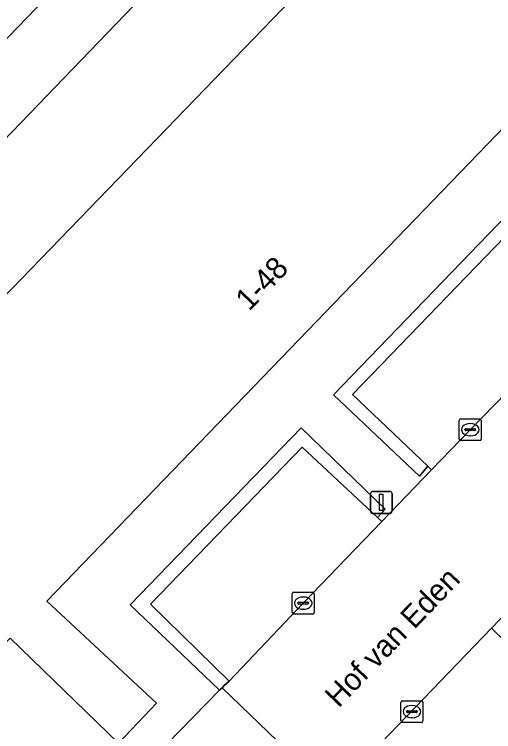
# Model space of a CAD drawing. Extents: x 160349 to 161355, y 381727 to 382854.
# Drawn here: x 161004.1 to 161025.99, y 382715.61 to 382748.36 of the extents above; entities that cross this region are included whole.
import ezdxf

# ---------------------------------------------------------------- set-up
doc = ezdxf.new("R2010")
doc.units = 0
for name, color, linetype in [('IMGEO_Erf', 7, 'Continuous'), ('IMGEO_Groenvoorziening', 7, 'Continuous'), ('IMGEO_Haag', 7, 'Continuous'), ('IMGEO_Kolk', 7, 'Continuous'), ('IMGEO_Lichtmast', 7, 'Continuous'), ('IMGEO_Openbare_ruimte_label', 7, 'Continuous'), ('IMGEO_Pand', 7, 'Continuous'), ('IMGEO_Pand_nummerreeks', 7, 'Continuous'), ('IMGEO_Parkeervlak_open', 7, 'Continuous'), ('IMGEO_Rijbaan_lokaal_open', 7, 'Continuous'), ('IMGEO_Voetpad_open', 7, 'Continuous')]:
    doc.layers.add(name, color=color, linetype=linetype)

msp = doc.modelspace()

# ---------------------------------------------------------------- linework, layer by layer
at = {"layer": 'IMGEO_Erf'}
msp.add_lwpolyline([(160961.288, 382738.044), (160975.766, 382724.052), (160978.283, 382721.619), (160989.597, 382733.197), (160989.907, 382732.897), (161000, 382743.372), (161006.387, 382750), (161009.94, 382753.687), (161016.012, 382761.728), (161020.296, 382767.816), (161027.855, 382760.495), (161034.431, 382754.127), (161038.692, 382750), (161038.868, 382749.83), (161037.734, 382748.655), (161039.619, 382746.743), (161042.518, 382749.777), (161042.654, 382750)], dxfattribs=at)
msp.add_lwpolyline([(161019.116, 382758.717), (161010.726, 382750), (161000, 382738.857), (160980.973, 382719.09), (160992.321, 382708.094), (160993.734, 382709.357), (160984.512, 382718.361), (160996.501, 382730.815), (160997.877, 382729.521), (161000, 382731.717), (161017.671, 382750), (161022.719, 382755.223), (161021.371, 382756.531)], close=True, dxfattribs=at)
at = {"layer": 'IMGEO_Groenvoorziening'}
for points in [[(161022.979, 382727.729), (161019.548, 382731.003), (161028.218, 382739.975), (161031.869, 382736.538), (161032.507, 382735.969), (161033.568, 382737.05), (161035.26, 382738.775), (161034.659, 382739.339), (161032.382, 382736.968), (161028.653, 382740.508), (161031.157, 382743.112), (161030.73, 382743.483), (161018.672, 382730.986), (161022.595, 382727.267)], [(161017.19, 382729.477), (161009.388, 382721.398), (161013.467, 382717.507), (161013.587, 382717.61), (161013.686, 382717.714), (161013.905, 382717.919), (161010.315, 382721.424), (161017.235, 382728.589), (161020.688, 382725.379), (161020.878, 382725.595), (161021.031, 382725.769)]]:
    msp.add_lwpolyline(points, close=True, dxfattribs=at)
at = {"layer": 'IMGEO_Haag'}
for points in [[(161022.979, 382727.729), (161019.548, 382731.003), (161028.218, 382739.975), (161031.869, 382736.538), (161032.507, 382735.969), (161033.568, 382737.05), (161035.26, 382738.775), (161034.659, 382739.339), (161032.382, 382736.968), (161028.653, 382740.508), (161031.157, 382743.112), (161030.73, 382743.483), (161018.672, 382730.986), (161022.595, 382727.267)], [(161017.19, 382729.477), (161009.388, 382721.398), (161013.467, 382717.507), (161013.587, 382717.61), (161013.686, 382717.714), (161013.905, 382717.919), (161010.315, 382721.424), (161017.235, 382728.589), (161020.688, 382725.379), (161020.878, 382725.595), (161021.031, 382725.769)]]:
    msp.add_lwpolyline(points, close=True, dxfattribs=at)
at = {"layer": 'IMGEO_Kolk'}
for p, q in [((161024.494, 382729.895), (161025.346, 382729.895)), ((161024.419, 382728.969), (161024.419, 382729.821)), ((161024.907, 382729.675), (161024.932, 382729.675)), ((161025.42, 382729.821), (161025.42, 382728.969)), ((161024.678, 382729.389), (161024.678, 382729.401)), ((161025.116, 382729.352), (161024.718, 382729.352)), ((161024.721, 382729.438), (161025.119, 382729.438)), ((161025.162, 382729.401), (161025.162, 382729.389)), ((161024.93, 382729.115), (161024.905, 382729.115)), ((161025.346, 382728.895), (161024.494, 382728.895)), ((161016.789, 382721.049), (161016.789, 382721.901)), ((161016.864, 382721.975), (161017.716, 382721.975)), ((161017.277, 382721.755), (161017.302, 382721.755)), ((161017.79, 382721.901), (161017.79, 382721.049)), ((161017.048, 382721.469), (161017.048, 382721.481)), ((161017.486, 382721.432), (161017.088, 382721.432)), ((161017.091, 382721.518), (161017.489, 382721.518)), ((161017.532, 382721.481), (161017.532, 382721.469)), ((161017.3, 382721.195), (161017.275, 382721.195)), ((161017.716, 382720.975), (161016.864, 382720.975)), ((161021.755, 382716.094), (161021.755, 382716.946)), ((161021.83, 382717.02), (161022.682, 382717.02)), ((161022.243, 382716.8), (161022.268, 382716.8)), ((161022.756, 382716.946), (161022.756, 382716.094)), ((161022.014, 382716.514), (161022.014, 382716.526)), ((161022.452, 382716.477), (161022.054, 382716.477)), ((161022.057, 382716.563), (161022.455, 382716.563)), ((161022.498, 382716.526), (161022.498, 382716.514)), ((161022.266, 382716.24), (161022.241, 382716.24)), ((161022.682, 382716.02), (161021.83, 382716.02))]:
    msp.add_line(p, q, dxfattribs=at)
for points in [[(161024.494, 382729.895), (161025.346, 382729.895)], [(161024.419, 382728.969), (161024.419, 382729.821)], [(161025.42, 382729.821), (161025.42, 382728.969)], [(161025.346, 382728.895), (161024.494, 382728.895)], [(161016.789, 382721.049), (161016.789, 382721.901)], [(161016.864, 382721.975), (161017.716, 382721.975)], [(161017.79, 382721.901), (161017.79, 382721.049)], [(161017.716, 382720.975), (161016.864, 382720.975)], [(161021.755, 382716.094), (161021.755, 382716.946)], [(161021.83, 382717.02), (161022.682, 382717.02)], [(161022.756, 382716.946), (161022.756, 382716.094)], [(161022.682, 382716.02), (161021.83, 382716.02)]]:
    msp.add_lwpolyline(points, dxfattribs=at)
for centre, radius, start, end in [((161024.496, 382729.819), 0.0765, 91.552, 178.448), ((161024.496, 382729.819), 0.0765, 91.552, 178.448), ((161025.344, 382729.819), 0.0765, 1.552, 88.448), ((161025.344, 382729.819), 0.0765, 1.552, 88.448), ((161024.718, 382729.398), 0.0403, 85.8775, 175.7526), ((161024.715, 382729.388), 0.0366, 178.938, 274.7102), ((161025.119, 382729.395), 0.043, 264.8664, 352.4533), ((161025.123, 382729.4), 0.0386, 1.7309, 96.639), ((161024.496, 382728.971), 0.0765, 181.552, 268.448), ((161024.496, 382728.971), 0.0765, 181.552, 268.448), ((161025.344, 382728.971), 0.0765, 271.552, 358.448), ((161025.344, 382728.971), 0.0765, 271.552, 358.448), ((161016.866, 382721.899), 0.0765, 91.552, 178.448), ((161016.866, 382721.899), 0.0765, 91.552, 178.448), ((161017.714, 382721.899), 0.0765, 1.552, 88.448), ((161017.714, 382721.899), 0.0765, 1.552, 88.448), ((161017.088, 382721.478), 0.0403, 85.8775, 175.7526), ((161017.085, 382721.468), 0.0366, 178.938, 274.7102), ((161017.489, 382721.475), 0.043, 264.8664, 352.4533), ((161017.493, 382721.48), 0.0386, 1.7309, 96.639), ((161016.866, 382721.051), 0.0765, 181.552, 268.448), ((161016.866, 382721.051), 0.0765, 181.552, 268.448), ((161017.714, 382721.051), 0.0765, 271.552, 358.448), ((161017.714, 382721.051), 0.0765, 271.552, 358.448), ((161021.832, 382716.944), 0.0765, 91.552, 178.448), ((161021.832, 382716.944), 0.0765, 91.552, 178.448), ((161022.68, 382716.944), 0.0765, 1.552, 88.448), ((161022.68, 382716.944), 0.0765, 1.552, 88.448), ((161022.054, 382716.523), 0.0403, 85.8775, 175.7526), ((161022.051, 382716.513), 0.0366, 178.938, 274.7102), ((161022.455, 382716.52), 0.043, 264.8664, 352.4533), ((161022.459, 382716.525), 0.0386, 1.7309, 96.639), ((161021.832, 382716.096), 0.0765, 181.552, 268.448), ((161021.832, 382716.096), 0.0765, 181.552, 268.448), ((161022.68, 382716.096), 0.0765, 271.552, 358.448), ((161022.68, 382716.096), 0.0765, 271.552, 358.448)]:
    msp.add_arc(centre, radius, start, end, dxfattribs=at)
for centre, major_axis, ratio, start_param, end_param in [((161024.906, 382729.395), (-0.387, 0.002), 0.722429, 4.712389, 7.853982), ((161024.931, 382729.395), (-0.39, 0.002), 0.717154, 1.570796, 4.712389), ((161017.276, 382721.475), (-0.387, 0.002), 0.722429, 4.712389, 7.853982), ((161017.301, 382721.475), (-0.39, 0.002), 0.717154, 1.570796, 4.712389), ((161022.242, 382716.52), (-0.387, 0.002), 0.722429, 4.712389, 7.853982), ((161022.267, 382716.52), (-0.39, 0.002), 0.717154, 1.570796, 4.712389)]:
    msp.add_ellipse(centre, major_axis=major_axis, ratio=ratio, start_param=start_param, end_param=end_param, dxfattribs=at)
at = {"layer": 'IMGEO_Lichtmast'}
for p, q in [((161020.359, 382725.675), (161020.359, 382726.475)), ((161020.359, 382726.475), (161020.359, 382725.675)), ((161020.459, 382726.575), (161021.249, 382726.575)), ((161021.249, 382726.575), (161020.459, 382726.575)), ((161021.349, 382726.475), (161021.349, 382725.675)), ((161021.349, 382725.675), (161021.349, 382726.475)), ((161021.249, 382725.575), (161020.459, 382725.575)), ((161020.459, 382725.575), (161021.249, 382725.575))]:
    msp.add_line(p, q, dxfattribs=at)
msp.add_lwpolyline([(161020.779, 382726.45), (161020.929, 382726.45), (161020.929, 382725.7), (161020.779, 382725.7), (161020.779, 382726.45)], dxfattribs=at)
for centre, start, end in [((161020.459, 382726.475), 90, 180), ((161020.459, 382726.475), 90, 180), ((161021.249, 382726.475), 0, 90), ((161021.249, 382726.475), 360, 90), ((161020.459, 382725.675), 180, 270), ((161020.459, 382725.675), 180, 270), ((161021.249, 382725.675), 270, 0), ((161021.249, 382725.675), 270, 0)]:
    msp.add_arc(centre, 0.1, start, end, dxfattribs=at)
at = {"layer": 'IMGEO_Pand'}
msp.add_lwpolyline([(160993.734, 382709.357), (161000, 382715.837), (161003.911, 382719.882), (161008.852, 382715.077), (161010.592, 382716.905), (161005.585, 382721.571), (161030.629, 382747.527), (161035.694, 382742.675), (161039.619, 382746.743), (161037.734, 382748.655), (161038.868, 382749.83), (161038.692, 382750), (161034.431, 382754.127), (161027.855, 382760.495), (161020.296, 382767.816), (161016.012, 382761.728), (161019.116, 382758.717), (161021.371, 382756.531), (161022.719, 382755.223), (161017.671, 382750), (161000, 382731.717), (160997.877, 382729.521), (160996.501, 382730.815), (160984.512, 382718.361)], close=True, dxfattribs=at)
at = {"layer": 'IMGEO_Parkeervlak_open'}
for points in [[(161023.155, 382727.562), (161024.914, 382729.387), (161029.94, 382734.55), (161031.869, 382736.538), (161028.218, 382739.975), (161019.548, 382731.003), (161022.979, 382727.729)], [(161020.879, 382725.201), (161020.688, 382725.379), (161017.235, 382728.589), (161010.315, 382721.424), (161013.905, 382717.919), (161017.287, 382721.474)], [(161018.939, 382713.1), (161019.149, 382712.904), (161022.576, 382709.718), (161029.49, 382716.881), (161026.058, 382720.17), (161025.891, 382720.33)]]:
    msp.add_lwpolyline(points, close=True, dxfattribs=at)
at = {"layer": 'IMGEO_Rijbaan_lokaal_open'}
for points in [[(161030.629, 382747.527), (161005.585, 382721.571), (161010.592, 382716.905), (161008.852, 382715.077), (161003.911, 382719.882)], [(161007.476, 382711.365), (161013.467, 382717.507), (161009.388, 382721.398), (161017.19, 382729.477), (161021.031, 382725.769), (161020.878, 382725.595), (161020.688, 382725.379), (161020.879, 382725.201), (161023.155, 382727.562), (161022.979, 382727.729), (161022.595, 382727.267), (161018.672, 382730.986), (161030.73, 382743.483)], [(161028.235, 382722.768), (161025.891, 382720.33), (161026.058, 382720.17)]]:
    msp.add_lwpolyline(points, dxfattribs=at)
for points in [[(161013.905, 382717.919), (161013.686, 382717.714), (161013.587, 382717.61), (161018.614, 382712.762), (161018.939, 382713.1), (161025.891, 382720.33), (161028.235, 382722.768), (161036.93, 382731.811), (161036.321, 382732.396), (161037.297, 382733.418), (161033.568, 382737.05), (161032.507, 382735.969), (161031.869, 382736.538), (161029.94, 382734.55), (161024.914, 382729.387), (161023.155, 382727.562), (161020.879, 382725.201), (161017.287, 382721.474)], [(161012.521, 382706.506), (161018.614, 382712.762), (161013.587, 382717.61), (161013.467, 382717.507), (161007.476, 382711.365)]]:
    msp.add_lwpolyline(points, close=True, dxfattribs=at)
at = {"layer": 'IMGEO_Voetpad_open'}
msp.add_lwpolyline([(161019.116, 382758.717), (161016.012, 382761.728), (161009.94, 382753.687), (161006.387, 382750), (161000, 382743.372), (160989.907, 382732.897), (160978.658, 382721.222), (160980.973, 382719.09), (161000, 382738.857), (161010.726, 382750)], close=True, dxfattribs=at)

# ---------------------------------------------------------------- texts
at = {"layer": 'IMGEO_Openbare_ruimte_label'}
msp.add_text('Hof van Eden', height=1, rotation=46.1344, dxfattribs=at).set_placement((161018.906, 382716.657))
at = {"layer": 'IMGEO_Pand_nummerreeks'}
msp.add_text('1-48', height=1, rotation=46.0245, dxfattribs=at).set_placement((161014.82, 382734.772))

doc.saveas('drawing.dxf')
